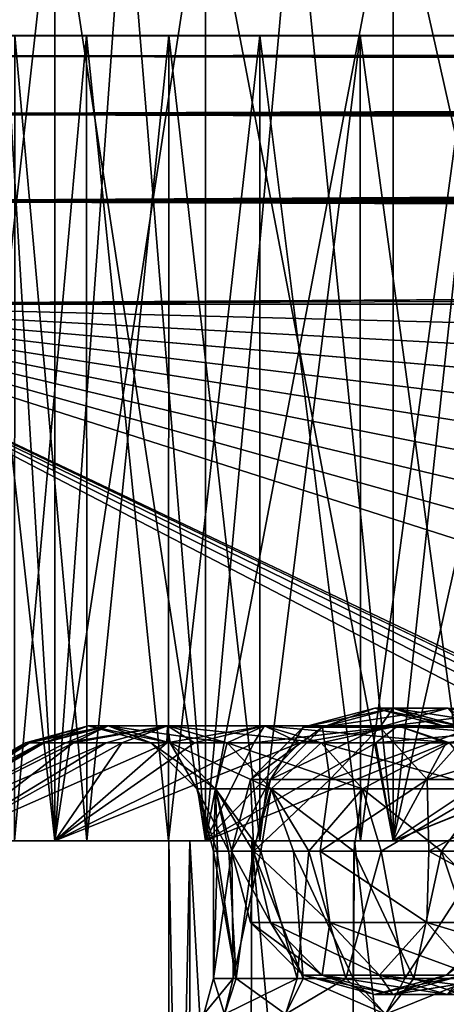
# Model space of a CAD drawing. Header units: metres. Extents: x -104 to 104, y -111 to 38.
# Tile 450 of 656: x -86.83 to -84.45, y 15.59 to 21.09. Entities that reach past the tile are written whole.
import ezdxf

# ---------------------------------------------------------------- set-up
doc = ezdxf.new("R2010")
doc.units = ezdxf.units.M
doc.layers.add('solid_509367_AD153', color=7, linetype='CONTINUOUS')

msp = doc.modelspace()

# ---------------------------------------------------------------- linework, layer by layer
at = {"layer": 'solid_509367_AD153'}
for points in [[(-86.635902, 16.5, 4.881192), (-86.972328, 22, 4.110086), (-87.250191, 22, 3.315996)], [(-87.250191, 16.5, 3.315996), (-86.635902, 16.5, 4.881192), (-87.250191, 22, 3.315996)], [(-87.250191, 16.5, -3.315996), (-86.972328, 22, -4.110086), (-86.635902, 22, -4.881192)], [(-86.635902, 16.5, -4.881192), (-87.250191, 16.5, -3.315996), (-86.635902, 22, -4.881192)], [(-86.635902, 16.5, 4.881192), (-86.635902, 22, 4.881192), (-86.972328, 22, 4.110086)], [(-85.795189, 16.5, 6.337351), (-86.242783, 22, 5.625), (-86.635902, 22, 4.881192)], [(-86.635902, 16.5, 4.881192), (-85.795189, 16.5, 6.337351), (-86.635902, 22, 4.881192)], [(-86.635902, 16.5, -4.881192), (-86.635902, 22, -4.881192), (-86.242783, 22, -5.625)], [(-86.635902, 16.5, -4.881192), (-86.242783, 22, -5.625), (-85.795189, 22, -6.337351)], [(-85.795189, 16.5, -6.337351), (-86.635902, 16.5, -4.881192), (-85.795189, 22, -6.337351)], [(-85.795189, 16.5, 6.337351), (-85.795189, 22, 6.337351), (-86.242783, 22, 5.625)], [(-84.746834, 16.5, 7.651943), (-85.295601, 22, 7.01426), (-85.795189, 22, 6.337351)], [(-85.795189, 16.5, 6.337351), (-84.746834, 16.5, 7.651943), (-85.795189, 22, 6.337351)], [(-85.795189, 16.5, -6.337351), (-85.795189, 22, -6.337351), (-85.295601, 22, -7.01426)], [(-85.795189, 16.5, -6.337351), (-85.295601, 22, -7.01426), (-84.746834, 22, -7.651943)], [(-84.746834, 16.5, -7.651943), (-85.795189, 16.5, -6.337351), (-84.746834, 22, -7.651943)], [(-84.746834, 16.5, 7.651943), (-84.746834, 22, 7.651943), (-85.295601, 22, 7.01426)], [(-83.514259, 16.5, 8.795604), (-84.151947, 22, 8.246834), (-84.746834, 22, 7.651943)], [(-84.746834, 16.5, 7.651943), (-83.514259, 16.5, 8.795604), (-84.746834, 22, 7.651943)], [(-84.746834, 16.5, -7.651943), (-84.746834, 22, -7.651943), (-84.151947, 22, -8.246834)], [(-84.746834, 16.5, -7.651943), (-84.151947, 22, -8.246834), (-83.514259, 22, -8.795604)], [(-83.514259, 16.5, -8.795604), (-84.746834, 16.5, -7.651943), (-83.514259, 22, -8.795604)], [(76.5, 21, -11.5), (88.5, 21, -17.5), (-88.5, 21, -17.5)], [(88.5, 20.886271, -18.072937), (-88.5, 21, -17.5), (88.5, 21, -17.5)], [(65, 21), (-88.5, 21, -17.5), (0, 21, 17.5)], [(-72.297272, 21, -10.703959), (0, 21, 17.5), (-88.5, 21, -17.5)], [(75.632744, 21, -11.466357), (76.5, 21, -11.5), (-88.5, 21, -17.5)], [(74.779747, 21, -11.370247), (75.632744, 21, -11.466357), (-88.5, 21, -17.5)], [(73.94101, 21, -11.211671), (74.779747, 21, -11.370247), (-88.5, 21, -17.5)], [(73.112015, 21, -10.989048), (73.94101, 21, -11.211671), (-88.5, 21, -17.5)], [(72.297272, 21, -10.703959), (73.112015, 21, -10.989048), (-88.5, 21, -17.5)], [(71.510338, 21, -10.361142), (72.297272, 21, -10.703959), (-88.5, 21, -17.5)], [(70.751663, 21, -9.959632), (71.510338, 21, -10.361142), (-88.5, 21, -17.5)], [(70.02079, 21, -9.500394), (70.751663, 21, -9.959632), (-88.5, 21, -17.5)], [(69.329865, 21, -8.991062), (70.02079, 21, -9.500394), (-88.5, 21, -17.5)], [(68.679558, 21, -8.430799), (69.329865, 21, -8.991062), (-88.5, 21, -17.5)], [(68.069199, 21, -7.82044), (68.679558, 21, -8.430799), (-88.5, 21, -17.5)], [(67.508942, 21, -7.170133), (68.069199, 21, -7.82044), (-88.5, 21, -17.5)], [(66.999603, 21, -6.479209), (67.508942, 21, -7.170133), (-88.5, 21, -17.5)], [(66.540367, 21, -5.748336), (66.999603, 21, -6.479209), (-88.5, 21, -17.5)], [(66.138855, 21, -4.989663), (66.540367, 21, -5.748336), (-88.5, 21, -17.5)], [(65.796043, 21, -4.202725), (66.138855, 21, -4.989663), (-88.5, 21, -17.5)], [(65.510948, 21, -3.387987), (65.796043, 21, -4.202725), (-88.5, 21, -17.5)], [(65.28833, 21, -2.558991), (65.510948, 21, -3.387987), (-88.5, 21, -17.5)], [(65.129219, 21, -1.715499), (65.28833, 21, -2.558991), (-88.5, 21, -17.5)], [(65.03257, 21, -0.857749), (65.129219, 21, -1.715499), (-88.5, 21, -17.5)], [(65, 21), (65.03257, 21, -0.857749), (-88.5, 21, -17.5)], [(-77.367256, 21, -11.466357), (-76.5, 21, -11.5), (-88.5, 21, -17.5)], [(-75.632744, 21, -11.466357), (-88.5, 21, -17.5), (-76.5, 21, -11.5)], [(-78.220253, 21, -11.370247), (-77.367256, 21, -11.466357), (-88.5, 21, -17.5)], [(-79.05899, 21, -11.211671), (-78.220253, 21, -11.370247), (-88.5, 21, -17.5)], [(-79.887985, 21, -10.989048), (-79.05899, 21, -11.211671), (-88.5, 21, -17.5)], [(-80.702728, 21, -10.703959), (-79.887985, 21, -10.989048), (-88.5, 21, -17.5)], [(-81.489662, 21, -10.361142), (-80.702728, 21, -10.703959), (-88.5, 21, -17.5)], [(-82.248337, 21, -9.959632), (-81.489662, 21, -10.361142), (-88.5, 21, -17.5)], [(-82.97921, 21, -9.500394), (-82.248337, 21, -9.959632), (-88.5, 21, -17.5)], [(-83.670135, 21, -8.991062), (-82.97921, 21, -9.500394), (-88.5, 21, -17.5)], [(-84.320442, 21, -8.430799), (-83.670135, 21, -8.991062), (-88.5, 21, -17.5)], [(-84.930801, 21, -7.82044), (-84.320442, 21, -8.430799), (-88.5, 21, -17.5)], [(-85.491058, 21, -7.170133), (-84.930801, 21, -7.82044), (-88.5, 21, -17.5)], [(-86.000397, 21, -6.479209), (-85.491058, 21, -7.170133), (-88.5, 21, -17.5)], [(-86.459633, 21, -5.748336), (-86.000397, 21, -6.479209), (-88.5, 21, -17.5)], [(-86.861145, 21, -4.989663), (-86.459633, 21, -5.748336), (-88.5, 21, -17.5)], [(-73.112015, 21, -10.989048), (-72.297272, 21, -10.703959), (-88.5, 21, -17.5)], [(-73.94101, 21, -11.211671), (-73.112015, 21, -10.989048), (-88.5, 21, -17.5)], [(-74.779747, 21, -11.370247), (-73.94101, 21, -11.211671), (-88.5, 21, -17.5)], [(-75.632744, 21, -11.466357), (-74.779747, 21, -11.370247), (-88.5, 21, -17.5)], [(-88.5, 20.886271, -18.072937), (-88.5, 21, -17.5), (88.5, 20.886271, -18.072937)], [(-77.367256, 21, 11.466357), (-88.5, 21, 17.5), (0, 21, 17.5)], [(-88.5, 20.885818, 18.074024), (0, 21, 17.5), (-88.5, 21, 17.5)], [(-86.459633, 21, 5.748336), (-86.861145, 21, 4.989663), (-88.5, 21, 17.5)], [(-86.000397, 21, 6.479209), (-86.459633, 21, 5.748336), (-88.5, 21, 17.5)], [(-85.491058, 21, 7.170133), (-86.000397, 21, 6.479209), (-88.5, 21, 17.5)], [(-84.930801, 21, 7.82044), (-85.491058, 21, 7.170133), (-88.5, 21, 17.5)], [(-84.320442, 21, 8.430799), (-84.930801, 21, 7.82044), (-88.5, 21, 17.5)], [(-83.670135, 21, 8.991062), (-84.320442, 21, 8.430799), (-88.5, 21, 17.5)], [(-82.97921, 21, 9.500394), (-83.670135, 21, 8.991062), (-88.5, 21, 17.5)], [(-82.248337, 21, 9.959632), (-82.97921, 21, 9.500394), (-88.5, 21, 17.5)], [(-81.489662, 21, 10.361142), (-82.248337, 21, 9.959632), (-88.5, 21, 17.5)], [(-80.702728, 21, 10.703959), (-81.489662, 21, 10.361142), (-88.5, 21, 17.5)], [(-79.887985, 21, 10.989048), (-80.702728, 21, 10.703959), (-88.5, 21, 17.5)], [(-79.05899, 21, 11.211671), (-79.887985, 21, 10.989048), (-88.5, 21, 17.5)], [(-78.220253, 21, 11.370247), (-79.05899, 21, 11.211671), (-88.5, 21, 17.5)], [(-77.367256, 21, 11.466357), (-78.220253, 21, 11.370247), (-88.5, 21, 17.5)], [(-1.261935, 20.992937, 17.645395), (0, 21, 17.5), (-88.5, 20.885818, 18.074024)], [(-2.487947, 20.972464, 17.786097), (-1.261935, 20.992937, 17.645395), (-88.5, 20.885818, 18.074024)], [(-2.593163, 20.970081, 17.798098), (-2.487947, 20.972464, 17.786097), (-88.5, 20.885818, 18.074024)], [(-3.683652, 20.939476, 17.921791), (-2.593163, 20.970081, 17.798098), (-88.5, 20.885818, 18.074024)], [(-86.457657, 16.5, -5.751382), (-86.861145, 21, -4.989663), (-86.861221, 16.5, -4.987721)], [(-86.861221, 16.5, 4.987721), (-86.861145, 21, 4.989663), (-86.459633, 21, 5.748336)], [(-86.861221, 16.5, 4.987721), (-86.459633, 21, 5.748336), (-86.457657, 16.5, 5.751382)], [(-86.457657, 16.5, -5.751382), (-86.459633, 21, -5.748336), (-86.861145, 21, -4.989663)], [(-86.001404, 16.5, -6.47867), (-86.000397, 21, -6.479209), (-86.459633, 21, -5.748336)], [(-86.001404, 16.5, -6.47867), (-86.459633, 21, -5.748336), (-86.457657, 16.5, -5.751382)], [(-86.457657, 16.5, 5.751382), (-86.459633, 21, 5.748336), (-86.000397, 21, 6.479209)], [(-86.457657, 16.5, 5.751382), (-86.000397, 21, 6.479209), (-86.001404, 16.5, 6.47867)], [(-85.492065, 16.5, -7.167895), (-86.000397, 21, -6.479209), (-86.001404, 16.5, -6.47867)], [(-86.001404, 16.5, 6.47867), (-86.000397, 21, 6.479209), (-85.491058, 21, 7.170133)], [(-86.001404, 16.5, 6.47867), (-85.491058, 21, 7.170133), (-85.492065, 16.5, 7.167895)], [(-85.492065, 16.5, -7.167895), (-85.491058, 21, -7.170133), (-86.000397, 21, -6.479209)], [(-84.928627, 16.5, -7.822324), (-85.491058, 21, -7.170133), (-85.492065, 16.5, -7.167895)], [(-85.492065, 16.5, 7.167895), (-85.491058, 21, 7.170133), (-84.930801, 21, 7.82044)], [(-85.492065, 16.5, 7.167895), (-84.930801, 21, 7.82044), (-84.928627, 16.5, 7.822324)], [(-84.928627, 16.5, -7.822324), (-84.930801, 21, -7.82044), (-85.491058, 21, -7.170133)], [(-84.320526, 16.5, -8.4313), (-84.320442, 21, -8.430799), (-84.930801, 21, -7.82044)], [(-84.320526, 16.5, -8.4313), (-84.930801, 21, -7.82044), (-84.928627, 16.5, -7.822324)], [(-84.928627, 16.5, 7.822324), (-84.930801, 21, 7.82044), (-84.320442, 21, 8.430799)], [(-84.928627, 16.5, 7.822324), (-84.320442, 21, 8.430799), (-84.320526, 16.5, 8.4313)], [(-5.184507, 20.879509, 18.089027), (-3.683652, 20.939476, 17.921791), (-88.5, 20.885818, 18.074024)], [(-88.5, 20.886271, -18.072937), (88.5, 20.886271, -18.072937), (88.5, 20.561077, -18.560244)], [(-88.5, 20.886271, -18.072937), (88.5, 20.561077, -18.560244), (-88.5, 20.561077, -18.560244)], [(-5.184507, 20.879509, 18.089027), (-88.5, 20.885818, 18.074024), (-88.5, 20.560244, 18.561077)], [(-5.46112, 20.866152, 18.119375), (-5.184507, 20.879509, 18.089027), (-88.5, 20.560244, 18.561077)], [(-7.147728, 20.768816, 18.300068), (-5.46112, 20.866152, 18.119375), (-88.5, 20.560244, 18.561077)], [(-7.743132, 20.727737, 18.361778), (-7.147728, 20.768816, 18.300068), (-88.5, 20.560244, 18.561077)], [(-8.680728, 20.655706, 18.456213), (-7.743132, 20.727737, 18.361778), (-88.5, 20.560244, 18.561077)], [(-10.044513, 20.53417, 18.586504), (-8.680728, 20.655706, 18.456213), (-88.5, 20.560244, 18.561077)], [(-88.5, 20.561077, -18.560244), (88.5, 20.561077, -18.560244), (88.5, 20.074024, -18.885818)], [(-88.5, 20.561077, -18.560244), (88.5, 20.074024, -18.885818), (-88.5, 20.074024, -18.885818)], [(-10.044513, 20.53417, 18.586504), (-88.5, 20.560244, 18.561077), (-88.5, 20.072937, 18.886271)], [(-10.220978, 20.516947, 18.602642), (-10.044513, 20.53417, 18.586504), (-88.5, 20.072937, 18.886271)], [(-11.270897, 20.406933, 18.694769), (-10.220978, 20.516947, 18.602642), (-88.5, 20.072937, 18.886271)], [(-12.421698, 20.27095, 18.786715), (-11.270897, 20.406933, 18.694769), (-88.5, 20.072937, 18.886271)], [(-12.62706, 20.244888, 18.801975), (-12.421698, 20.27095, 18.786715), (-88.5, 20.072937, 18.886271)], [(-13.549125, 20.120897, 18.865461), (-12.62706, 20.244888, 18.801975), (-88.5, 20.072937, 18.886271)], [(-14.688318, 19.950813, 18.930653), (-13.549125, 20.120897, 18.865461), (-88.5, 20.072937, 18.886271)], [(-88.5, 20.074024, -18.885818), (88.5, 19.5, -19), (-88.5, 19.5, -19)], [(-88.5, 20.074024, -18.885818), (88.5, 20.074024, -18.885818), (88.5, 19.5, -19)], [(-14.688318, 19.950813, 18.930653), (-88.5, 20.072937, 18.886271), (-88.5, 19.5, 19)], [(-14.947223, 19.909328, 18.943069), (-14.688318, 19.950813, 18.930653), (-88.5, 19.5, 19)], [(-15.888826, 19.749252, 18.979147), (-14.947223, 19.909328, 18.943069), (-88.5, 19.5, 19)], [(-15.888826, 19.749252, 18.979147), (-88.5, 19.5, 19), (-17.197384, 19.5, 19)], [(-88.5, -7.5, -19), (-88.5, 19.5, -19), (88.5, 19.5, -19)], [(-36.57795, -7.5, -19), (-88.5, -7.5, -19), (88.5, 19.5, -19)], [(-88.5, 19.5, 19), (-18.989748, 17.759779, 19), (-17.197384, 19.5, 19)], [(-88.5, 19.5, 19), (-20.601435, 15.860655, 19), (-18.989748, 17.759779, 19)], [(-88.5, 19.5, 19), (-22.036695, 13.796837, 19), (-20.601435, 15.860655, 19)], [(-88.5, 19.5, 19), (-23.262661, 11.611843, 19), (-22.036695, 13.796837, 19)], [(-88.5, 19.5, 19), (-24.274422, 9.313841, 19), (-23.262661, 11.611843, 19)], [(-88.5, 19.5, 19), (-25.057833, 6.933899, 19), (-24.274422, 9.313841, 19)], [(-88.5, 19.5, 19), (-25.610046, 4.486145, 19), (-25.057833, 6.933899, 19)], [(-88.5, 19.5, 19), (-25.922733, 1.996398, 19), (-25.610046, 4.486145, 19)], [(-88.5, 19.5, 19), (-25.994944, -0.508141, 19), (-25.922733, 1.996398, 19)], [(-88.5, 19.5, 19), (-28.25597, -9.176244, 19), (-25.994944, -0.508141, 19)], [(-88.5, 19.5, 19), (-30.260374, -8.449453, 19), (-28.25597, -9.176244, 19)], [(-88.5, 19.5, 19), (-32.333549, -7.923218, 19), (-30.260374, -8.449453, 19)], [(-88.5, 19.5, 19), (-34.437721, -7.607192, 19), (-32.333549, -7.923218, 19)], [(-88.5, 19.5, 19), (-36.57795, -7.5, 19), (-34.437721, -7.607192, 19)], [(-88.5, 19.5, 19), (-88.5, -7.5, 19), (-36.57795, -7.5, 19)], [(-85.141914, 17.135294, 1.368745), (-84.849159, 17.242264), (-85.249634, 17.135294)], [(-84.746368, 17.242264, -1.306097), (-85.249634, 17.135294), (-84.849159, 17.242264)], [(-85.141914, 17.135294, -1.368745), (-85.249634, 17.135294), (-84.746368, 17.242264, -1.306097)], [(-85.141914, 17.135294, 1.368745), (-84.746368, 17.242264, 1.306097), (-84.849159, 17.242264)], [(-85.141914, 17.135294, 1.368745), (-84.821396, 17.135294, 2.703787), (-84.746368, 17.242264, 1.306097)], [(-85.141914, 17.135294, -1.368745), (-84.746368, 17.242264, -1.306097), (-84.440529, 17.242264, -2.580033)], [(-84.821396, 17.135294, -2.703787), (-85.141914, 17.135294, -1.368745), (-84.440529, 17.242264, -2.580033)], [(-84.746368, 17.242264, 1.306097), (-84.448914, 17.134457), (-84.849159, 17.242264)], [(-84.351051, 17.134457, -1.243484), (-84.849159, 17.242264), (-84.448914, 17.134457)], [(-84.746368, 17.242264, -1.306097), (-84.849159, 17.242264), (-84.351051, 17.134457, -1.243484)], [(-84.821396, 17.135294, 2.703787), (-84.440529, 17.242264, 2.580033), (-84.746368, 17.242264, 1.306097)], [(-84.821396, 17.135294, 2.703787), (-84.295982, 17.135294, 3.972252), (-84.440529, 17.242264, 2.580033)], [(-84.821396, 17.135294, -2.703787), (-84.440529, 17.242264, -2.580033), (-83.939156, 17.242264, -3.79044)], [(-84.295982, 17.135294, -3.972252), (-84.821396, 17.135294, -2.703787), (-83.939156, 17.242264, -3.79044)], [(-84.746368, 17.242264, 1.306097), (-84.351051, 17.134457, 1.243484), (-84.448914, 17.134457)], [(-84.746368, 17.242264, 1.306097), (-84.440529, 17.242264, 2.580033), (-84.351051, 17.134457, 1.243484)], [(-84.746368, 17.242264, -1.306097), (-84.351051, 17.134457, -1.243484), (-84.059868, 17.134457, -2.456349)], [(-84.440529, 17.242264, -2.580033), (-84.746368, 17.242264, -1.306097), (-84.059868, 17.134457, -2.456349)], [(-86.338867, 17.142265, 1.482971), (-86.781502, 17.048483, 0.617006), (-86.800003, 17.048483)], [(-86.449997, 17.142265), (-86.800003, 17.048483), (-86.777733, 17.048483, -0.67696)], [(-86.338867, 17.142265, 1.482971), (-86.800003, 17.048483), (-86.449997, 17.142265)], [(-86.338867, 17.142265, 1.482971), (-86.713264, 17.048483, 1.333868), (-86.781502, 17.048483, 0.617006)], [(-86.449997, 17.142265), (-86.777733, 17.048483, -0.67696), (-86.695999, 17.048483, -1.460002)], [(-86.338867, 17.142265, 1.482971), (-86.575752, 17.048483, 2.137576), (-86.713264, 17.048483, 1.333868)], [(-86.338867, 17.142265, -1.482971), (-86.695999, 17.048483, -1.460002), (-86.531944, 17.048483, -2.334541)], [(-86.338867, 17.142265, -1.482971), (-86.449997, 17.142265), (-86.695999, 17.048483, -1.460002)], [(-86.00795, 17.142265, 2.932814), (-86.349022, 17.048483, 3.014424), (-86.575752, 17.048483, 2.137576)], [(-86.00795, 17.142265, 2.932814), (-86.575752, 17.048483, 2.137576), (-86.338867, 17.142265, 1.482971)], [(-86.00795, 17.142265, -2.932814), (-86.531944, 17.048483, -2.334541), (-86.261971, 17.048483, -3.285404)], [(-86.338867, 17.142265, -1.482971), (-86.531944, 17.048483, -2.334541), (-86.00795, 17.142265, -2.932814)], [(-86.449997, 17.142265), (-86.099686, 17.0483), (-85.992462, 17.0483, 1.430758)], [(-86.338867, 17.142265, -1.482971), (-86.099686, 17.0483), (-86.449997, 17.142265)], [(-86.338867, 17.142265, 1.482971), (-86.449997, 17.142265), (-85.992462, 17.0483, 1.430758)], [(-86.00795, 17.142265, 2.932814), (-86.010704, 17.048483, 3.954298), (-86.349022, 17.048483, 3.014424)], [(-86.338867, 17.142265, -1.482971), (-85.992462, 17.0483, -1.430758), (-86.099686, 17.0483)], [(-86.338867, 17.142265, 1.482971), (-85.992462, 17.0483, 1.430758), (-85.673195, 17.0483, 2.829556)], [(-86.00795, 17.142265, 2.932814), (-86.338867, 17.142265, 1.482971), (-85.673195, 17.0483, 2.829556)], [(-86.338867, 17.142265, -1.482971), (-86.00795, 17.142265, -2.932814), (-85.992462, 17.0483, -1.430758)], [(-86.00795, 17.142265, -2.932814), (-86.261971, 17.048483, -3.285404), (-85.857239, 17.048483, -4.304889)], [(-85.464638, 17.142265, 4.317143), (-85.525017, 17.048483, 4.963771), (-86.010704, 17.048483, 3.954298)], [(-85.464638, 17.142265, 4.317143), (-86.010704, 17.048483, 3.954298), (-86.00795, 17.142265, 2.932814)], [(-86.00795, 17.142265, -2.932814), (-85.857239, 17.048483, -4.304889), (-85.464638, 17.142265, -4.317143)], [(-86.00795, 17.142265, 2.932814), (-85.673195, 17.0483, 2.829556), (-85.149017, 17.0483, 4.165146)], [(-85.464638, 17.142265, 4.317143), (-86.00795, 17.142265, 2.932814), (-85.149017, 17.0483, 4.165146)], [(-86.00795, 17.142265, -2.932814), (-85.673195, 17.0483, -2.829556), (-85.992462, 17.0483, -1.430758)], [(-86.00795, 17.142265, -2.932814), (-85.464638, 17.142265, -4.317143), (-85.673195, 17.0483, -2.829556)], [(-85.464638, 17.142265, -4.317143), (-85.857239, 17.048483, -4.304889), (-85.270004, 17.048483, -5.40157)], [(-85.464638, 17.142265, -4.317143), (-85.149017, 17.0483, -4.165146), (-85.673195, 17.0483, -2.829556)], [(-85.431488, 16.842264, 1.414609), (-85.249634, 17.135294), (-85.542824, 16.842264)], [(-85.141914, 17.135294, -1.368745), (-85.542824, 16.842264), (-85.249634, 17.135294)], [(-85.431488, 16.842264, -1.414609), (-85.542824, 16.842264), (-85.141914, 17.135294, -1.368745)], [(-84.721077, 17.142265, 5.605035), (-84.84243, 17.048483, 6.041017), (-85.525017, 17.048483, 4.963771)], [(-84.721077, 17.142265, 5.605035), (-85.525017, 17.048483, 4.963771), (-85.464638, 17.142265, 4.317143)], [(-85.464638, 17.142265, -4.317143), (-85.270004, 17.048483, -5.40157), (-84.721077, 17.142265, -5.605035)], [(-85.464638, 17.142265, 4.317143), (-85.149017, 17.0483, 4.165146), (-84.431633, 17.0483, 5.407694)], [(-84.721077, 17.142265, 5.605035), (-85.464638, 17.142265, 4.317143), (-84.431633, 17.0483, 5.407694)], [(-85.464638, 17.142265, -4.317143), (-84.721077, 17.142265, -5.605035), (-85.149017, 17.0483, -4.165146)], [(-85.431488, 16.842264, 1.414609), (-85.141914, 17.135294, 1.368745), (-85.249634, 17.135294)], [(-85.431488, 16.842264, 1.414609), (-85.100235, 16.842264, 2.794385), (-85.141914, 17.135294, 1.368745)], [(-85.431488, 16.842264, -1.414609), (-85.141914, 17.135294, -1.368745), (-84.821396, 17.135294, -2.703787)], [(-85.100235, 16.842264, -2.794385), (-85.431488, 16.842264, -1.414609), (-84.821396, 17.135294, -2.703787)], [(-84.721077, 17.142265, -5.605035), (-85.270004, 17.048483, -5.40157), (-84.450005, 17.048483, -6.548849)], [(-84.721077, 17.142265, -5.605035), (-84.431633, 17.0483, -5.407694), (-85.149017, 17.0483, -4.165146)], [(-85.100235, 16.842264, 2.794385), (-84.821396, 17.135294, 2.703787), (-85.141914, 17.135294, 1.368745)], [(-85.100235, 16.842264, 2.794385), (-84.557213, 16.842264, 4.105354), (-84.821396, 17.135294, 2.703787)], [(-85.100235, 16.842264, -2.794385), (-84.821396, 17.135294, -2.703787), (-84.295982, 17.135294, -3.972252)], [(-84.557213, 16.842264, -4.105354), (-85.100235, 16.842264, -2.794385), (-84.295982, 17.135294, -3.972252)], [(-83.793869, 17.142265, 6.767719), (-83.924156, 17.048483, 7.139463), (-84.84243, 17.048483, 6.041017)], [(-83.793869, 17.142265, 6.767719), (-84.84243, 17.048483, 6.041017), (-84.721077, 17.142265, 5.605035)], [(-84.557213, 16.842264, 4.105354), (-84.295982, 17.135294, 3.972252), (-84.821396, 17.135294, 2.703787)], [(-84.721077, 17.142265, -5.605035), (-84.450005, 17.048483, -6.548849), (-83.793869, 17.142265, -6.767719)], [(-84.721077, 17.142265, 5.605035), (-84.431633, 17.0483, 5.407694), (-83.537064, 17.0483, 6.529442)], [(-83.793869, 17.142265, 6.767719), (-84.721077, 17.142265, 5.605035), (-83.537064, 17.0483, 6.529442)], [(-84.721077, 17.142265, -5.605035), (-83.793869, 17.142265, -6.767719), (-84.431633, 17.0483, -5.407694)], [(-84.557213, 16.842264, 4.105354), (-83.815796, 16.842264, 5.315237), (-84.295982, 17.135294, 3.972252)], [(-84.557213, 16.842264, -4.105354), (-84.295982, 17.135294, -3.972252), (-83.578606, 17.135294, -5.142908)], [(-83.815796, 16.842264, -5.315237), (-84.557213, 16.842264, -4.105354), (-83.578606, 17.135294, -5.142908)], [(-83.793869, 17.142265, -6.767719), (-84.450005, 17.048483, -6.548849), (-83.393692, 17.048483, -7.65291)], [(-86.713264, 17.048483, 1.333868), (-87.624344, 16.5, 1.676726), (-87.75, 16.5)], [(-86.781502, 17.048483, 0.617006), (-87.75, 16.5), (-86.800003, 17.048483)], [(-87.624344, 16.5, -1.676726), (-86.800003, 17.048483), (-87.75, 16.5)], [(-86.781502, 17.048483, 0.617006), (-86.713264, 17.048483, 1.333868), (-87.75, 16.5)], [(-86.349022, 17.048483, 3.014424), (-87.250191, 16.5, 3.315996), (-87.624344, 16.5, 1.676726)], [(-86.575752, 17.048483, 2.137576), (-86.349022, 17.048483, 3.014424), (-87.624344, 16.5, 1.676726)], [(-86.713264, 17.048483, 1.333868), (-86.575752, 17.048483, 2.137576), (-87.624344, 16.5, 1.676726)], [(-86.777733, 17.048483, -0.67696), (-86.800003, 17.048483), (-87.624344, 16.5, -1.676726)], [(-86.531944, 17.048483, -2.334541), (-87.624344, 16.5, -1.676726), (-87.250191, 16.5, -3.315996)], [(-86.695999, 17.048483, -1.460002), (-86.777733, 17.048483, -0.67696), (-87.624344, 16.5, -1.676726)], [(-86.531944, 17.048483, -2.334541), (-86.695999, 17.048483, -1.460002), (-87.624344, 16.5, -1.676726)], [(-86.010704, 17.048483, 3.954298), (-86.635902, 16.5, 4.881192), (-87.250191, 16.5, 3.315996)], [(-86.349022, 17.048483, 3.014424), (-86.010704, 17.048483, 3.954298), (-87.250191, 16.5, 3.315996)], [(-86.261971, 17.048483, -3.285404), (-87.250191, 16.5, -3.315996), (-86.635902, 16.5, -4.881192)], [(-86.261971, 17.048483, -3.285404), (-86.531944, 17.048483, -2.334541), (-87.250191, 16.5, -3.315996)], [(-85.525017, 17.048483, 4.963771), (-85.795189, 16.5, 6.337351), (-86.635902, 16.5, 4.881192)], [(-86.010704, 17.048483, 3.954298), (-85.525017, 17.048483, 4.963771), (-86.635902, 16.5, 4.881192)], [(-85.270004, 17.048483, -5.40157), (-86.635902, 16.5, -4.881192), (-85.795189, 16.5, -6.337351)], [(-85.857239, 17.048483, -4.304889), (-86.261971, 17.048483, -3.285404), (-86.635902, 16.5, -4.881192)], [(-85.270004, 17.048483, -5.40157), (-85.857239, 17.048483, -4.304889), (-86.635902, 16.5, -4.881192)], [(-86.099686, 17.0483), (-85.843414, 16.79163), (-85.739059, 16.79163, 1.392564)], [(-85.992462, 17.0483, -1.430758), (-85.843414, 16.79163), (-86.099686, 17.0483)], [(-85.992462, 17.0483, 1.430758), (-86.099686, 17.0483), (-85.739059, 16.79163, 1.392564)], [(-85.992462, 17.0483, -1.430758), (-85.739059, 16.79163, -1.392564), (-85.843414, 16.79163)], [(-85.992462, 17.0483, 1.430758), (-85.739059, 16.79163, 1.392564), (-85.428314, 16.79163, 2.75402)], [(-85.673195, 17.0483, 2.829556), (-85.992462, 17.0483, 1.430758), (-85.428314, 16.79163, 2.75402)], [(-85.992462, 17.0483, -1.430758), (-85.673195, 17.0483, -2.829556), (-85.739059, 16.79163, -1.392564)], [(-84.84243, 17.048483, 6.041017), (-84.746834, 16.5, 7.651943), (-85.795189, 16.5, 6.337351)], [(-85.525017, 17.048483, 4.963771), (-84.84243, 17.048483, 6.041017), (-85.795189, 16.5, 6.337351)], [(-84.450005, 17.048483, -6.548849), (-85.795189, 16.5, -6.337351), (-84.746834, 16.5, -7.651943)], [(-84.450005, 17.048483, -6.548849), (-85.270004, 17.048483, -5.40157), (-85.795189, 16.5, -6.337351)], [(-85.673195, 17.0483, -2.829556), (-85.428314, 16.79163, -2.75402), (-85.739059, 16.79163, -1.392564)], [(-85.673195, 17.0483, 2.829556), (-85.428314, 16.79163, 2.75402), (-84.918129, 16.79163, 4.053957)], [(-85.149017, 17.0483, 4.165146), (-85.673195, 17.0483, 2.829556), (-84.918129, 16.79163, 4.053957)], [(-85.673195, 17.0483, -2.829556), (-85.149017, 17.0483, -4.165146), (-85.428314, 16.79163, -2.75402)], [(-85.149017, 17.0483, -4.165146), (-84.918129, 16.79163, -4.053957), (-85.428314, 16.79163, -2.75402)], [(-85.149017, 17.0483, 4.165146), (-84.918129, 16.79163, 4.053957), (-84.219894, 16.79163, 5.263334)], [(-84.431633, 17.0483, 5.407694), (-85.149017, 17.0483, 4.165146), (-84.219894, 16.79163, 5.263334)], [(-85.149017, 17.0483, -4.165146), (-84.431633, 17.0483, -5.407694), (-84.918129, 16.79163, -4.053957)], [(-84.431633, 17.0483, -5.407694), (-84.219894, 16.79163, -5.263334), (-84.918129, 16.79163, -4.053957)], [(-84.84243, 17.048483, 6.041017), (-83.924156, 17.048483, 7.139463), (-84.746834, 16.5, 7.651943)], [(-83.373436, 17.048483, 7.671109), (-83.514259, 16.5, 8.795604), (-84.746834, 16.5, 7.651943)], [(-83.924156, 17.048483, 7.139463), (-83.373436, 17.048483, 7.671109), (-84.746834, 16.5, 7.651943)], [(-83.393692, 17.048483, -7.65291), (-84.746834, 16.5, -7.651943), (-83.514259, 16.5, -8.795604)], [(-83.393692, 17.048483, -7.65291), (-84.450005, 17.048483, -6.548849), (-84.746834, 16.5, -7.651943)], [(-85.542824, 16.842264), (-85.650002, 16.442265), (-85.525208, 16.442265, 1.50604)], [(-85.431488, 16.842264, -1.414609), (-85.650002, 16.442265), (-85.542824, 16.842264)], [(-85.431488, 16.842264, -1.414609), (-85.525208, 16.442265, -1.50604), (-85.650002, 16.442265)], [(-85.431488, 16.842264, 1.414609), (-85.542824, 16.842264), (-85.525208, 16.442265, 1.50604)], [(-85.100235, 16.842264, 2.794385), (-85.525208, 16.442265, 1.50604), (-85.154228, 16.442265, 2.971)], [(-85.431488, 16.842264, 1.414609), (-85.525208, 16.442265, 1.50604), (-85.100235, 16.842264, 2.794385)], [(-85.100235, 16.842264, -2.794385), (-85.154228, 16.442265, -2.971), (-85.525208, 16.442265, -1.50604)], [(-85.100235, 16.842264, -2.794385), (-85.525208, 16.442265, -1.50604), (-85.431488, 16.842264, -1.414609)], [(-84.557213, 16.842264, 4.105354), (-85.154228, 16.442265, 2.971), (-84.547188, 16.442265, 4.354918)], [(-85.100235, 16.842264, 2.794385), (-85.154228, 16.442265, 2.971), (-84.557213, 16.842264, 4.105354)], [(-84.557213, 16.842264, -4.105354), (-84.547188, 16.442265, -4.354918), (-85.154228, 16.442265, -2.971)], [(-84.557213, 16.842264, -4.105354), (-85.154228, 16.442265, -2.971), (-85.100235, 16.842264, -2.794385)], [(-84.557213, 16.842264, 4.105354), (-84.547188, 16.442265, 4.354918), (-83.815796, 16.842264, 5.315237)], [(-83.815796, 16.842264, -5.315237), (-84.547188, 16.442265, -4.354918), (-84.557213, 16.842264, -4.105354)], [(-83.815796, 16.842264, 5.315237), (-84.547188, 16.442265, 4.354918), (-83.720634, 16.442265, 5.620046)], [(-83.815796, 16.842264, -5.315237), (-83.720634, 16.442265, -5.620046), (-84.547188, 16.442265, -4.354918)], [(-85.843414, 16.79163), (-85.75, 16.442265), (-85.731911, 16.442265, 0.57818)], [(-85.739059, 16.79163, -1.392564), (-85.75, 16.442265), (-85.843414, 16.79163)], [(-85.843414, 16.79163), (-85.731911, 16.442265, 0.57818), (-85.664757, 16.442265, 1.252889)], [(-85.739059, 16.79163, 1.392564), (-85.843414, 16.79163), (-85.664757, 16.442265, 1.252889)], [(-85.739059, 16.79163, -1.392564), (-85.728226, 16.442265, -0.634299), (-85.75, 16.442265)], [(-85.739059, 16.79163, 1.392564), (-85.664757, 16.442265, 1.252889), (-85.528778, 16.442265, 2.01089)], [(-85.428314, 16.79163, 2.75402), (-85.739059, 16.79163, 1.392564), (-85.528778, 16.442265, 2.01089)], [(-85.739059, 16.79163, -1.392564), (-85.485657, 16.442265, -2.195566), (-85.647812, 16.442265, -1.371119)], [(-85.739059, 16.79163, -1.392564), (-85.428314, 16.79163, -2.75402), (-85.485657, 16.442265, -2.195566)], [(-85.739059, 16.79163, -1.392564), (-85.647812, 16.442265, -1.371119), (-85.728226, 16.442265, -0.634299)], [(-85.428314, 16.79163, 2.75402), (-85.528778, 16.442265, 2.01089), (-85.303848, 16.442265, 2.838101)], [(-85.428314, 16.79163, -2.75402), (-85.217781, 16.442265, -3.092377), (-85.485657, 16.442265, -2.195566)], [(-85.428314, 16.79163, 2.75402), (-85.303848, 16.442265, 2.838101), (-84.96595, 16.442265, 3.72695)], [(-84.918129, 16.79163, 4.053957), (-85.428314, 16.79163, 2.75402), (-84.96595, 16.442265, 3.72695)], [(-85.428314, 16.79163, -2.75402), (-84.918129, 16.79163, -4.053957), (-85.217781, 16.442265, -3.092377)], [(-84.918129, 16.79163, -4.053957), (-84.812668, 16.442265, -4.057343), (-85.217781, 16.442265, -3.092377)], [(-84.918129, 16.79163, 4.053957), (-84.96595, 16.442265, 3.72695), (-84.475586, 16.442265, 4.685347)], [(-84.219894, 16.79163, 5.263334), (-84.918129, 16.79163, 4.053957), (-84.475586, 16.442265, 4.685347)], [(-84.918129, 16.79163, -4.053957), (-84.219894, 16.79163, -5.263334), (-84.812668, 16.442265, -4.057343)], [(-84.219894, 16.79163, -5.263334), (-84.218559, 16.442265, -5.097681), (-84.812668, 16.442265, -4.057343)], [(-84.219894, 16.79163, 5.263334), (-84.475586, 16.442265, 4.685347), (-83.782738, 16.442265, 5.702999)], [(-86.457657, 16.5, -5.751382), (-86.861221, 16.5, -4.987721), (-86.457657, 16.5, 5.751382)], [(-86.861221, 16.5, -4.987721), (-86.861221, 16.5, 4.987721), (-86.457657, 16.5, 5.751382)], [(-86.001404, 16.5), (-86.001404, 16.5, -6.47867), (-86.457657, 16.5, -5.751382)], [(-86.457657, 16.5, -5.751382), (-86.001404, 16.5, 6.47867), (-86.001404, 16.5)], [(-86.457657, 16.5, -5.751382), (-86.457657, 16.5, 5.751382), (-86.001404, 16.5, 6.47867)], [(-85.881882, 16.5, -1.487333), (-85.535477, 16.5, -2.932928), (-86.001404, 16.5, -6.47867)], [(-86, 16.5), (-85.881882, 16.5, -1.487333), (-86.001404, 16.5, -6.47867)], [(-85.535477, 16.5, -2.932928), (-85.492065, 16.5, -7.167895), (-86.001404, 16.5, -6.47867)], [(-86, 16.5), (-86.001404, 16.5, -6.47867), (-86.001404, 16.5)], [(-86.001404, 16.5), (-86.001404, 16.5, 6.47867), (-86, 16.5)], [(-86, 16.5), (-86.001404, 16.5, 6.47867), (-85.492065, 16.5, 7.167895)], [(-85.881882, 16.5, 1.487333), (-85.887772, 10.780373, 1.455325), (-86, 10.818481)], [(-86, 16.5), (-86, 10.818481), (-85.887772, 10.780373, -1.455327)], [(-85.881882, 16.5, 1.487333), (-86, 10.818481), (-86, 16.5)], [(-86, 16.5), (-85.887772, 10.780373, -1.455327), (-85.881882, 16.5, -1.487333)], [(-85.881882, 16.5, 1.487333), (-86, 16.5), (-85.492065, 16.5, 7.167895)], [(-85.881882, 16.5, 1.487333), (-85.555473, 10.743308, 2.87075), (-85.887772, 10.780373, 1.455325)], [(-85.881882, 16.5, -1.487333), (-85.887772, 10.780373, -1.455327), (-85.555473, 10.743308, -2.870752)], [(-85.535477, 16.5, 2.932928), (-85.555473, 10.743308, 2.87075), (-85.881882, 16.5, 1.487333)], [(-85.881882, 16.5, -1.487333), (-85.555473, 10.743308, -2.870752), (-85.535477, 16.5, -2.932928)], [(-85.535477, 16.5, 2.932928), (-85.881882, 16.5, 1.487333), (-85.492065, 16.5, 7.167895)], [(-85.535477, 16.5, 2.932928), (-85.010239, 10.707937, 4.221489), (-85.555473, 10.743308, 2.87075)], [(-85.535477, 16.5, -2.932928), (-85.555473, 10.743308, -2.870752), (-85.010239, 10.707937, -4.221493)], [(-84.962944, 16.5, 4.315154), (-85.010239, 10.707937, 4.221489), (-85.535477, 16.5, 2.932928)], [(-85.535477, 16.5, -2.932928), (-85.010239, 10.707937, -4.221493), (-84.962944, 16.5, -4.315154)], [(-85.535477, 16.5, -2.932928), (-84.962944, 16.5, -4.315154), (-85.492065, 16.5, -7.167895)], [(-84.962944, 16.5, 4.315154), (-85.535477, 16.5, 2.932928), (-85.492065, 16.5, 7.167895)], [(-84.962944, 16.5, -4.315154), (-84.928627, 16.5, -7.822324), (-85.492065, 16.5, -7.167895)], [(-84.962944, 16.5, 4.315154), (-85.492065, 16.5, 7.167895), (-84.928627, 16.5, 7.822324)], [(-84.962944, 16.5, 4.315154), (-84.263023, 10.67509, 5.475904), (-85.010239, 10.707937, 4.221489)], [(-84.962944, 16.5, -4.315154), (-85.010239, 10.707937, -4.221493), (-84.263016, 10.67509, -5.475909)], [(-84.185692, 16.5, 5.582286), (-84.263023, 10.67509, 5.475904), (-84.962944, 16.5, 4.315154)], [(-84.962944, 16.5, -4.315154), (-84.263016, 10.67509, -5.475909), (-84.185692, 16.5, -5.582286)], [(-84.962944, 16.5, -4.315154), (-84.185692, 16.5, -5.582286), (-84.928627, 16.5, -7.822324)], [(-84.185692, 16.5, 5.582286), (-84.962944, 16.5, 4.315154), (-84.320526, 16.5, 8.4313)], [(-84.962944, 16.5, 4.315154), (-84.928627, 16.5, 7.822324), (-84.320526, 16.5, 8.4313)], [(-84.185692, 16.5, -5.582286), (-84.320526, 16.5, -8.4313), (-84.928627, 16.5, -7.822324)], [(-85.623672, 15.73094, 1.523517), (-85.731911, 16.442265, 0.57818), (-85.75, 16.442265)], [(-85.75, 15.73094), (-85.623672, 15.73094, 1.523517), (-85.75, 16.442265)], [(-85.728226, 16.442265, -0.634299), (-85.75, 15.73094), (-85.75, 16.442265)], [(-85.647812, 16.442265, -1.371119), (-85.641106, 15.73094, -1.415149), (-85.75, 15.73094)], [(-85.728226, 16.442265, -0.634299), (-85.647812, 16.442265, -1.371119), (-85.75, 15.73094)], [(-85.623672, 15.73094, 1.523517), (-85.664757, 16.442265, 1.252889), (-85.731911, 16.442265, 0.57818)], [(-85.623672, 15.73094, 1.523517), (-85.528778, 16.442265, 2.01089), (-85.664757, 16.442265, 1.252889)], [(-85.432312, 16.043716, 1.41474), (-85.525208, 16.442265, 1.50604), (-85.650002, 16.442265)], [(-85.543655, 16.043716), (-85.432312, 16.043716, 1.41474), (-85.650002, 16.442265)], [(-85.525208, 16.442265, -1.50604), (-85.543655, 16.043716), (-85.650002, 16.442265)], [(-85.647812, 16.442265, -1.371119), (-85.485657, 16.442265, -2.195566), (-85.641106, 15.73094, -1.415149)], [(-85.485657, 16.442265, -2.195566), (-85.282127, 15.73094, -2.904611), (-85.641106, 15.73094, -1.415149)], [(-85.623672, 15.73094, 1.523517), (-85.248291, 15.73094, 3.00497), (-85.528778, 16.442265, 2.01089)], [(-85.525208, 16.442265, -1.50604), (-85.432312, 16.043716, -1.41474), (-85.543655, 16.043716)], [(-85.248291, 15.73094, 3.00497), (-85.303848, 16.442265, 2.838101), (-85.528778, 16.442265, 2.01089)], [(-85.101028, 16.043716, 2.794644), (-85.154228, 16.442265, 2.971), (-85.525208, 16.442265, 1.50604)], [(-85.432312, 16.043716, 1.41474), (-85.101028, 16.043716, 2.794644), (-85.525208, 16.442265, 1.50604)], [(-85.525208, 16.442265, -1.50604), (-85.101028, 16.043716, -2.794644), (-85.432312, 16.043716, -1.41474)], [(-85.525208, 16.442265, -1.50604), (-85.154228, 16.442265, -2.971), (-85.101028, 16.043716, -2.794644)], [(-85.485657, 16.442265, -2.195566), (-85.217781, 16.442265, -3.092377), (-85.282127, 15.73094, -2.904611)], [(-84.969048, 15.73094, 3.719902), (-84.96595, 16.442265, 3.72695), (-85.303848, 16.442265, 2.838101)], [(-85.248291, 15.73094, 3.00497), (-84.969048, 15.73094, 3.719902), (-85.303848, 16.442265, 2.838101)], [(-85.217781, 16.442265, -3.092377), (-85.011024, 15.73094, -3.622847), (-85.282127, 15.73094, -2.904611)], [(-85.217781, 16.442265, -3.092377), (-84.812668, 16.442265, -4.057343), (-85.011024, 15.73094, -3.622847)], [(-84.557961, 16.043716, 4.105734), (-84.547188, 16.442265, 4.354918), (-85.154228, 16.442265, 2.971)], [(-85.101028, 16.043716, 2.794644), (-84.557961, 16.043716, 4.105734), (-85.154228, 16.442265, 2.971)], [(-85.154228, 16.442265, -2.971), (-84.557961, 16.043716, -4.105734), (-85.101028, 16.043716, -2.794644)], [(-85.154228, 16.442265, -2.971), (-84.547188, 16.442265, -4.354918), (-84.557961, 16.043716, -4.105734)], [(-84.812668, 16.442265, -4.057343), (-84.681091, 15.73094, -4.31651), (-85.011024, 15.73094, -3.622847)], [(-84.969048, 15.73094, 3.719902), (-84.631477, 15.73094, 4.409265), (-84.96595, 16.442265, 3.72695)], [(-84.631477, 15.73094, 4.409265), (-84.475586, 16.442265, 4.685347), (-84.96595, 16.442265, 3.72695)], [(-84.812668, 16.442265, -4.057343), (-84.218559, 16.442265, -5.097681), (-84.681091, 15.73094, -4.31651)], [(-84.218559, 16.442265, -5.097681), (-84.294647, 15.73094, -4.980559), (-84.681091, 15.73094, -4.31651)], [(-84.631477, 15.73094, 4.409265), (-84.238228, 15.73094, 5.06777), (-84.475586, 16.442265, 4.685347)], [(-84.557961, 16.043716, 4.105734), (-83.816475, 16.043716, 5.315728), (-84.547188, 16.442265, 4.354918)], [(-84.547188, 16.442265, -4.354918), (-83.816475, 16.043716, -5.315728), (-84.557961, 16.043716, -4.105734)], [(-83.816475, 16.043716, 5.315728), (-83.720634, 16.442265, 5.620046), (-84.547188, 16.442265, 4.354918)], [(-84.547188, 16.442265, -4.354918), (-83.720634, 16.442265, -5.620046), (-83.816475, 16.043716, -5.315728)], [(-83.791458, 15.73094, 5.691847), (-83.782738, 16.442265, 5.702999), (-84.475586, 16.442265, 4.685347)], [(-84.238228, 15.73094, 5.06777), (-83.791458, 15.73094, 5.691847), (-84.475586, 16.442265, 4.685347)], [(-85.143349, 15.750073, 1.368972), (-85.432312, 16.043716, 1.41474), (-85.543655, 16.043716)], [(-85.143349, 15.750073, 1.368972), (-85.543655, 16.043716), (-85.251091, 15.750073)], [(-85.432312, 16.043716, -1.41474), (-85.251091, 15.750073), (-85.543655, 16.043716)], [(-84.822777, 15.750073, 2.704235), (-85.101028, 16.043716, 2.794644), (-85.432312, 16.043716, 1.41474)], [(-85.143349, 15.750073, 1.368972), (-84.822777, 15.750073, 2.704235), (-85.432312, 16.043716, 1.41474)], [(-85.143349, 15.750073, -1.368972), (-85.251091, 15.750073), (-85.432312, 16.043716, -1.41474)], [(-85.143349, 15.750073, -1.368972), (-85.432312, 16.043716, -1.41474), (-85.101028, 16.043716, -2.794644)], [(-84.822777, 15.750073, -2.704235), (-85.143349, 15.750073, -1.368972), (-85.101028, 16.043716, -2.794644)], [(-84.297279, 15.750073, 3.972911), (-84.557961, 16.043716, 4.105734), (-85.101028, 16.043716, 2.794644)], [(-84.822777, 15.750073, 2.704235), (-84.297279, 15.750073, 3.972911), (-85.101028, 16.043716, 2.794644)], [(-84.822777, 15.750073, -2.704235), (-85.101028, 16.043716, -2.794644), (-84.557961, 16.043716, -4.105734)], [(-84.297279, 15.750073, -3.972911), (-84.822777, 15.750073, -2.704235), (-84.557961, 16.043716, -4.105734)], [(-83.579781, 15.750073, 5.14376), (-83.816475, 16.043716, 5.315728), (-84.557961, 16.043716, 4.105734)], [(-84.297279, 15.750073, 3.972911), (-83.579781, 15.750073, 5.14376), (-84.557961, 16.043716, 4.105734)], [(-84.297279, 15.750073, -3.972911), (-84.557961, 16.043716, -4.105734), (-83.816475, 16.043716, -5.315728)], [(-84.062904, 16.042265, 1.197847), (-84.352478, 15.749235, 1.243711), (-84.450363, 15.749235)], [(-84.062904, 16.042265, 1.197847), (-84.450363, 15.749235), (-84.157181, 16.042265)], [(-84.352478, 15.749235, -1.243711), (-84.157181, 16.042265), (-84.450363, 15.749235)], [(-84.748024, 15.642265, 1.306359), (-85.143349, 15.750073, 1.368972), (-85.251091, 15.750073)], [(-84.748024, 15.642265, 1.306359), (-85.251091, 15.750073), (-84.850838, 15.642265)], [(-85.143349, 15.750073, -1.368972), (-84.850838, 15.642265), (-85.251091, 15.750073)], [(-84.442116, 15.642265, 2.580551), (-84.822777, 15.750073, 2.704235), (-85.143349, 15.750073, 1.368972)], [(-84.748024, 15.642265, 1.306359), (-84.442116, 15.642265, 2.580551), (-85.143349, 15.750073, 1.368972)], [(-84.748024, 15.642265, -1.306359), (-84.850838, 15.642265), (-85.143349, 15.750073, -1.368972)], [(-84.748024, 15.642265, -1.306359), (-85.143349, 15.750073, -1.368972), (-84.822777, 15.750073, -2.704235)], [(-84.352478, 15.749235, 1.243711), (-84.748024, 15.642265, 1.306359), (-84.850838, 15.642265)], [(-84.352478, 15.749235, 1.243711), (-84.850838, 15.642265), (-84.450363, 15.749235)], [(-84.748024, 15.642265, -1.306359), (-84.450363, 15.749235), (-84.850838, 15.642265)], [(-83.940651, 15.642265, 3.791201), (-84.297279, 15.750073, 3.972911), (-84.822777, 15.750073, 2.704235)], [(-84.442116, 15.642265, 2.580551), (-83.940651, 15.642265, 3.791201), (-84.822777, 15.750073, 2.704235)], [(-84.442116, 15.642265, -2.580551), (-84.822777, 15.750073, -2.704235), (-84.297279, 15.750073, -3.972911)], [(-84.442116, 15.642265, -2.580551), (-84.748024, 15.642265, -1.306359), (-84.822777, 15.750073, -2.704235)], [(-84.061241, 15.749235, 2.456797), (-84.442116, 15.642265, 2.580551), (-84.748024, 15.642265, 1.306359)], [(-84.352478, 15.749235, 1.243711), (-84.061241, 15.749235, 2.456797), (-84.748024, 15.642265, 1.306359)], [(-84.352478, 15.749235, -1.243711), (-84.450363, 15.749235), (-84.748024, 15.642265, -1.306359)], [(-84.352478, 15.749235, -1.243711), (-84.748024, 15.642265, -1.306359), (-84.442116, 15.642265, -2.580551)], [(-85.803589, 15.530939), (-85.75, 15.73094), (-85.641106, 15.73094, -1.415149)], [(-85.689049, 15.530939, 1.455402), (-85.75, 15.73094), (-85.803589, 15.530939)], [(-85.689049, 15.530939, -1.455402), (-85.803589, 15.530939), (-85.641106, 15.73094, -1.415149)], [(-85.689049, 15.530939, 1.455402), (-85.623672, 15.73094, 1.523517), (-85.75, 15.73094)], [(-85.348244, 15.530939, 2.874968), (-85.623672, 15.73094, 1.523517), (-85.689049, 15.530939, 1.455402)], [(-85.689049, 15.530939, -1.455402), (-85.641106, 15.73094, -1.415149), (-85.282127, 15.73094, -2.904611)], [(-85.689049, 15.530939, -1.455402), (-85.282127, 15.73094, -2.904611), (-85.348244, 15.530939, -2.874968)], [(-85.348244, 15.530939, 2.874968), (-85.248291, 15.73094, 3.00497), (-85.623672, 15.73094, 1.523517)], [(-84.789558, 15.530939, 4.223742), (-85.248291, 15.73094, 3.00497), (-85.348244, 15.530939, 2.874968)], [(-85.348244, 15.530939, -2.874968), (-85.282127, 15.73094, -2.904611), (-85.011024, 15.73094, -3.622847)], [(-85.348244, 15.530939, -2.874968), (-85.011024, 15.73094, -3.622847), (-84.789558, 15.530939, -4.223742)], [(-84.789558, 15.530939, 4.223742), (-84.969048, 15.73094, 3.719902), (-85.248291, 15.73094, 3.00497)], [(-84.789558, 15.530939, -4.223742), (-85.011024, 15.73094, -3.622847), (-84.681091, 15.73094, -4.31651)], [(-84.789558, 15.530939, 4.223742), (-84.631477, 15.73094, 4.409265), (-84.969048, 15.73094, 3.719902)], [(-84.026764, 15.530939, 5.468513), (-84.631477, 15.73094, 4.409265), (-84.789558, 15.530939, 4.223742)], [(-84.789558, 15.530939, -4.223742), (-84.681091, 15.73094, -4.31651), (-84.294647, 15.73094, -4.980559)], [(-84.789558, 15.530939, -4.223742), (-84.294647, 15.73094, -4.980559), (-84.026764, 15.530939, -5.468513)], [(-84.026764, 15.530939, 5.468513), (-84.238228, 15.73094, 5.06777), (-84.631477, 15.73094, 4.409265)]]:
    msp.add_3dface(points, dxfattribs=at)

doc.saveas('drawing.dxf')
